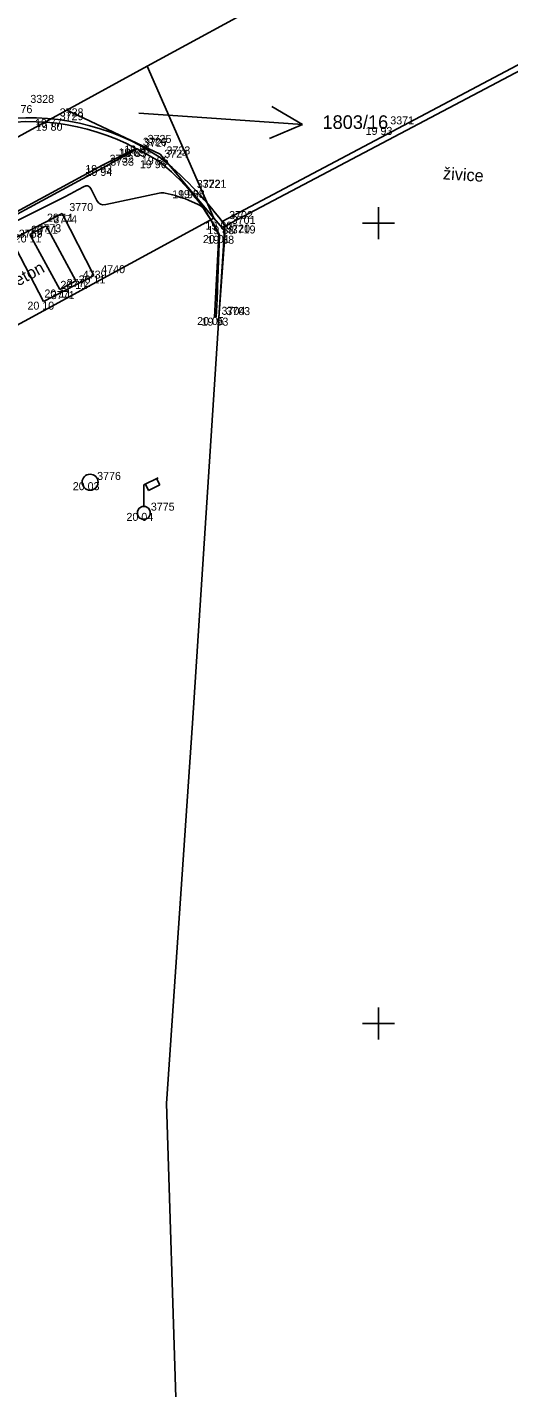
# Model space of a CAD drawing. Extents: x -702257 to -701487, y -1009871 to -1008841.
# Drawn here: x -702085.99 to -702070.92, y -1009736.39 to -1009693.87 of the extents above; entities that cross this region are included whole.
import ezdxf

# ---------------------------------------------------------------- set-up
doc = ezdxf.new("R2010")
doc.units = 0
for name, color, linetype in [('Ex_Major Contours', 7, 'Continuous'), ('Z_body', 7, 'Continuous'), ('Z_body_cisla', 7, 'Continuous'), ('Z_body_vysky_redukovane', 7, 'Continuous'), ('Z_hektometricka_sit', 7, 'Continuous'), ('Z_katastr_cisla_pozemkova', 7, 'Continuous'), ('Z_katastr_hranice', 7, 'Continuous'), ('Z_katastr_parcelni_cislo_odkaz', 7, 'Continuous'), ('Z_komunikace', 7, 'Continuous'), ('Z_nastenka', 7, 'Continuous'), ('Z_obruba', 7, 'Continuous'), ('Z_popisy', 7, 'Continuous'), ('Z_rozhranni', 7, 'Continuous'), ('Z_site_vo_znaky', 7, 'Continuous'), ('Z_zelen_jednotliva', 7, 'Continuous'), ('Z_zlabek', 7, 'Continuous')]:
    doc.layers.add(name, color=color, linetype=linetype)

# ---------------------------------------------------------------- blocks, each defined once
blk = doc.blocks.new('POINT_DISPLAY')
blk.add_line((0, 0), (0, 0))
blk = doc.blocks.new('Z10001')
blk.add_circle((0, 0), 0.25)
blk = doc.blocks.new('Z13')
for p, q in [((0, 0.88), (0.45, 1.1)), ((0, 0.2), (0, 0.88)), ((0.15, 0.7), (0.05, 0.9)), ((0.5, 0.88), (0.15, 0.7)), ((0.4, 1.07), (0.5, 0.88)), ((-0.2, 0.05), (-0.15, 0.15)), ((-0.2, -0.05), (-0.2, 0.05)), ((-0.15, 0.15), (-0.05, 0.2)), ((-0.05, 0.2), (0.05, 0.2)), ((0.05, 0.2), (0.15, 0.15)), ((0.15, 0.15), (0.2, 0.05)), ((0.2, 0.05), (0.2, -0.05)), ((-0.15, -0.15), (-0.2, -0.05)), ((-0.05, -0.2), (-0.15, -0.15)), ((0.05, -0.2), (-0.05, -0.2)), ((0.15, -0.15), (0.05, -0.2)), ((0.2, -0.05), (0.15, -0.15))]:
    blk.add_line(p, q)

msp = doc.modelspace()

# ---------------------------------------------------------------- linework, layer by layer
at = {"layer": 'Ex_Major Contours'}
msp.add_lwpolyline([(-702080.072, -1009702.938), (-702080.045, -1009702.372), (-702080.041, -1009702.277), (-702080.037, -1009702.183), (-702080.033, -1009702.088), (-702080.03, -1009701.994), (-702079.976, -1009700.377), (-702079.976, -1009700.366), (-702079.976, -1009700.354), (-702079.977, -1009700.349), (-702079.979, -1009700.343), (-702080.145, -1009700.038), (-702080.146, -1009700.034), (-702080.147, -1009700.028), (-702080.149, -1009700.025), (-702080.16, -1009700.012), (-702080.165, -1009700.005), (-702080.353, -1009699.706), (-702080.356, -1009699.701), (-702080.363, -1009699.694), (-702080.486, -1009699.521), (-702080.497, -1009699.508), (-702080.509, -1009699.495), (-702080.522, -1009699.484), (-702080.537, -1009699.475), (-702080.597, -1009699.438), (-702080.612, -1009699.429), (-702080.627, -1009699.421), (-702080.643, -1009699.413), (-702080.659, -1009699.405), (-702080.919, -1009699.287), (-702080.965, -1009699.267), (-702081.011, -1009699.248), (-702081.059, -1009699.231), (-702081.106, -1009699.214), (-702081.303, -1009699.15), (-702081.348, -1009699.136), (-702081.394, -1009699.123), (-702081.44, -1009699.111), (-702081.486, -1009699.1), (-702081.672, -1009699.06), (-702081.718, -1009699.053), (-702081.765, -1009699.05), (-702081.811, -1009699.052), (-702081.858, -1009699.06), (-702083.532, -1009699.416), (-702083.619, -1009699.423), (-702083.694, -1009699.403), (-702083.756, -1009699.358), (-702083.806, -1009699.286), (-702083.987, -1009698.933), (-702084.032, -1009698.869), (-702084.087, -1009698.835), (-702084.151, -1009698.832), (-702084.224, -1009698.859), (-702084.536, -1009699.029), (-702084.615, -1009699.071), (-702084.693, -1009699.112), (-702084.772, -1009699.153), (-702084.852, -1009699.193), (-702088.099, -1009700.805)], dxfattribs=at)
at = {"layer": 'Z_hektometricka_sit'}
for p, q in [((-702075, -1009699.5), (-702075, -1009700.5)), ((-702075.5, -1009700), (-702074.5, -1009700)), ((-702075, -1009724.5), (-702075, -1009725.5)), ((-702075.5, -1009725), (-702074.5, -1009725))]:
    msp.add_line(p, q, dxfattribs=at)
at = {"layer": 'Z_katastr_hranice'}
for p, q in [((-702068.73, -1009687.75), (-702082.23, -1009695.09)), ((-702084.75, -1009696.47), (-702082.23, -1009695.09)), ((-702082.23, -1009695.09), (-702080.15, -1009699.84)), ((-702111.99, -1009711.29), (-702084.75, -1009696.47)), ((-702084.75, -1009696.47), (-702081.83, -1009697.84)), ((-702081.83, -1009697.84), (-702080.15, -1009699.84)), ((-702080.15, -1009699.84), (-702086.78, -1009703.44)), ((-702080.15, -1009699.84), (-702079.82, -1009700.23)), ((-702079.82, -1009700.23), (-702080.82, -1009715.62)), ((-702080.82, -1009715.62), (-702081.63, -1009727.5)), ((-702081.63, -1009727.5), (-702081.33, -1009737.02))]:
    msp.add_line(p, q, dxfattribs=at)
at = {"layer": 'Z_katastr_parcelni_cislo_odkaz'}
for p, q in [((-702082.5, -1009696.56), (-702080.37, -1009696.71)), ((-702077.376, -1009696.919), (-702078.34, -1009696.35)), ((-702080.37, -1009696.71), (-702077.376, -1009696.919)), ((-702077.376, -1009696.919), (-702078.41, -1009697.349))]:
    msp.add_line(p, q, dxfattribs=at)
at = {"layer": 'Z_komunikace'}
for p, q in [((-702081.86, -1009697.92), (-702082.45, -1009697.57)), ((-702079.81, -1009700.39), (-702079.99, -1009702.95)), ((-702079.81, -1009700.39), (-702079.81, -1009700.09))]:
    msp.add_line(p, q, dxfattribs=at)
for centre, major_axis, ratio, start_param, end_param in [((-702085.925, -1009704.127), (-6.059, 4.296), 0.999043, 4.841691, 5.571482), ((-702089.07, -1009706.884), (-11.339, 1.955), 0.999712, 3.959344, 4.205836)]:
    msp.add_ellipse(centre, major_axis=major_axis, ratio=ratio, start_param=start_param, end_param=end_param, dxfattribs=at)
at = {"layer": 'Z_nastenka'}
for p, q in [((-702085.39, -1009700.08), (-702085.9, -1009700.35)), ((-702085.9, -1009700.35), (-702084.97, -1009702.07)), ((-702084.47, -1009701.8), (-702085.39, -1009700.08)), ((-702084.97, -1009702.07), (-702084.47, -1009701.8))]:
    msp.add_line(p, q, dxfattribs=at)
at = {"layer": 'Z_obruba'}
for p, q in [((-702082.59, -1009697.66), (-702083.63, -1009698.18)), ((-702083.62, -1009698.27), (-702082.55, -1009697.68)), ((-702082.59, -1009697.66), (-702082.55, -1009697.68)), ((-702082.55, -1009697.68), (-702081.92, -1009698.03)), ((-702083.63, -1009698.18), (-702088.55, -1009700.85)), ((-702088.52, -1009700.91), (-702083.62, -1009698.27)), ((-702080.13, -1009702.93), (-702079.99, -1009700.37))]:
    msp.add_line(p, q, dxfattribs=at)
for centre, major_axis, ratio, start_param, end_param in [((-702085.912, -1009703.852), (-5.916, 3.802), 0.999175, 4.791004, 5.532886), ((-702085.729, -1009703.143), (-1.939, 6.078), 0.999018, 4.853572, 5.333702)]:
    msp.add_ellipse(centre, major_axis=major_axis, ratio=ratio, start_param=start_param, end_param=end_param, dxfattribs=at)
at = {"layer": 'Z_rozhranni'}
for p, q in [((-702086.48, -1009700.52), (-702084.89, -1009699.7)), ((-702083.9, -1009701.63), (-702084.89, -1009699.7)), ((-702085.48, -1009702.45), (-702086.48, -1009700.52)), ((-702085.48, -1009702.45), (-702083.9, -1009701.63))]:
    msp.add_line(p, q, dxfattribs=at)
at = {"layer": 'Z_zlabek'}
for p, q in [((-702079.89, -1009699.95), (-702069.43, -1009694.41)), ((-702069.37, -1009694.59), (-702079.81, -1009700.09)), ((-702079.81, -1009700.09), (-702079.89, -1009699.95))]:
    msp.add_line(p, q, dxfattribs=at)

# ---------------------------------------------------------------- block references
at = {"layer": 'Z_body'}
for p in [(-702085.2, -1009696.74), (-702085.2, -1009696.86), (-702074.86, -1009696.99), (-702082.59, -1009697.66), (-702082.55, -1009697.68), (-702082.45, -1009697.57), (-702081.86, -1009697.92), (-702083.63, -1009698.18), (-702083.62, -1009698.27), (-702081.92, -1009698.03), (-702080.91, -1009698.97), (-702080.73, -1009698.96), (-702084.89, -1009699.7), (-702079.89, -1009699.95), (-702085.9, -1009700.35), (-702085.39, -1009700.08), (-702079.99, -1009700.37), (-702079.81, -1009700.09), (-702079.81, -1009700.39), (-702083.9, -1009701.63), (-702084.97, -1009702.07), (-702084.47, -1009701.8), (-702085.48, -1009702.45), (-702080.13, -1009702.93), (-702079.99, -1009702.95), (-702084.02, -1009708.09), (-702082.34, -1009709.05)]:
    msp.add_blockref('POINT_DISPLAY', p, dxfattribs=at)
at = {"layer": 'Z_site_vo_znaky'}
msp.add_blockref('Z13', (-702082.34, -1009709.05), dxfattribs=at)
at = {"layer": 'Z_zelen_jednotliva'}
msp.add_blockref('Z10001', (-702084.02, -1009708.09), dxfattribs=at)

# ---------------------------------------------------------------- texts
at = {"layer": 'Z_body_cisla'}
for s, p in [('3328', (-702085.89, -1009696.24)), ('3728', (-702084.97, -1009696.66)), ('3729', (-702084.97, -1009696.78)), ('3371', (-702074.63, -1009696.91)), ('3726', (-702082.37, -1009697.58)), ('3727', (-702082.33, -1009697.61)), ('3725', (-702082.22, -1009697.49)), ('3732', (-702083.41, -1009698.11)), ('3724', (-702081.7, -1009697.95)), ('3723', (-702081.63, -1009697.85)), ('3733', (-702083.39, -1009698.2)), ('3722', (-702080.68, -1009698.9)), ('3721', (-702080.5, -1009698.89)), ('3770', (-702084.67, -1009699.62)), ('3702', (-702079.67, -1009699.87)), ('3773', (-702085.67, -1009700.28)), ('3774', (-702085.17, -1009700)), ('3720', (-702079.76, -1009700.29)), ('3701', (-702079.59, -1009700.02)), ('3769', (-702086.25, -1009700.45)), ('3719', (-702079.59, -1009700.32)), ('4740', (-702083.67, -1009701.56)), ('3772', (-702084.75, -1009701.99)), ('4739', (-702084.25, -1009701.73)), ('3771', (-702085.25, -1009702.37)), ('3704', (-702079.91, -1009702.86)), ('3703', (-702079.76, -1009702.87)), ('3776', (-702083.8, -1009708.02)), ('3775', (-702082.12, -1009708.98))]:
    msp.add_text(s, height=0.25, dxfattribs=at).set_placement(p)
at = {"layer": 'Z_body_vysky_redukovane'}
for s, p in [('19 76', (-702086.662, -1009696.56)), ('19 77', (-702085.742, -1009696.99)), ('19 80', (-702085.721, -1009697.11)), ('19 93', (-702075.402, -1009697.24)), ('19 83', (-702083.132, -1009697.91)), ('19 83', (-702083.092, -1009697.93)), ('19 81', (-702082.95, -1009697.82)), ('19 86', (-702082.402, -1009698.17)), ('19 93', (-702084.172, -1009698.43)), ('19 94', (-702084.162, -1009698.52)), ('19 96', (-702082.462, -1009698.28)), ('19 99', (-702081.452, -1009699.22)), ('19 88', (-702081.272, -1009699.21)), ('20 11', (-702085.369, -1009699.95)), ('19 90', (-702080.411, -1009700.2)), ('20 11', (-702086.379, -1009700.6)), ('20 11', (-702085.869, -1009700.33)), ('20 01', (-702080.49, -1009700.62)), ('19 88', (-702080.352, -1009700.34)), ('19 88', (-702080.352, -1009700.64)), ('20 11', (-702084.379, -1009701.88)), ('20 11', (-702085.449, -1009702.32)), ('20 11', (-702084.949, -1009702.05)), ('20 10', (-702085.98, -1009702.7)), ('20 05', (-702080.672, -1009703.18)), ('19 93', (-702080.532, -1009703.2)), ('20 03', (-702084.562, -1009708.34)), ('20 04', (-702082.882, -1009709.3))]:
    msp.add_text(s, height=0.25, dxfattribs=at).set_placement(p)
at = {"layer": 'Z_katastr_cisla_pozemkova'}
msp.add_text('1803/16', height=0.425, dxfattribs=at).set_placement((-702076.75, -1009697.053))
at = {"layer": 'Z_popisy'}
for s, rotation, p in [('živice', 356.4, (-702072.988, -1009698.627)), ('beton', 28.8, (-702086.523, -1009702.118))]:
    msp.add_text(s, height=0.38, rotation=rotation, dxfattribs=at).set_placement(p)

doc.saveas('drawing.dxf')
